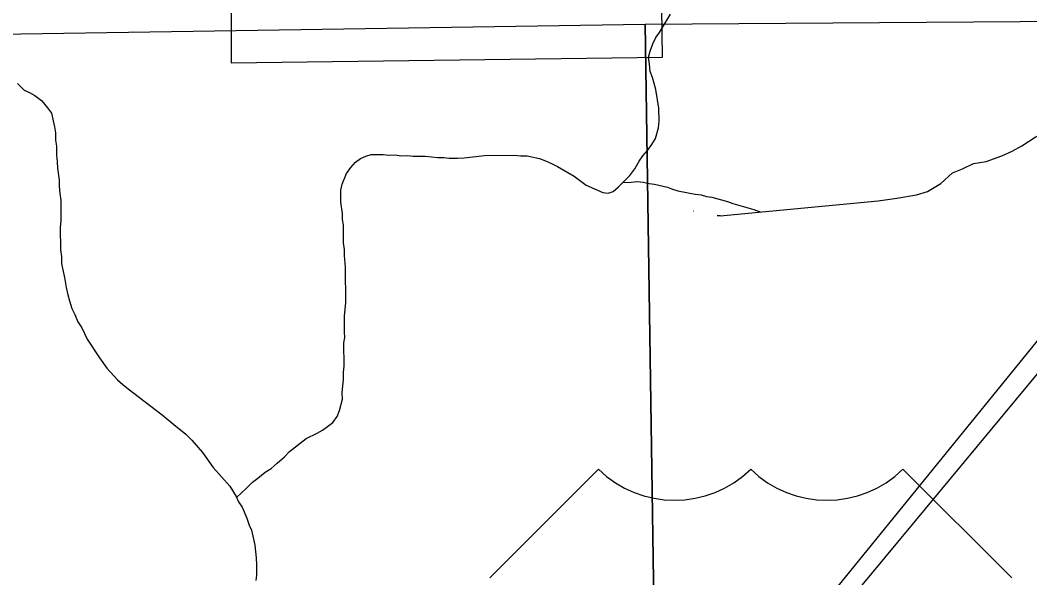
# Model space of a CAD drawing. Extents: x 0 to 34, y 0 to 22.
# Drawn here: x 4.199 to 4.709, y 17.974 to 18.256 of the extents above; entities that cross this region are included whole.
import ezdxf

# ---------------------------------------------------------------- set-up
doc = ezdxf.new("R2010")
doc.units = 0
for name, color, linetype in [('GM_X_Corporation', 7, 'Continuous'), ('GM_X_Minor_River', 7, 'Continuous'), ('GM_X_Section', 7, 'Continuous'), ('GM_X_State_Route', 7, 'Continuous'), ('GM_X_US_Route', 7, 'Continuous'), ('GM_X_US_Shield', 7, 'Continuous')]:
    doc.layers.add(name, color=color, linetype=linetype)

msp = doc.modelspace()

# ---------------------------------------------------------------- linework, layer by layer
at = {"layer": 'GM_X_Corporation'}
for points in [[(4.30591, 18.58279), (4.30569, 18.23481), (4.52352, 18.23777), (4.5203, 18.47324)], [(4.86382, 18.28052), (4.60039, 17.9559), (4.55523, 17.90025), (4.6084, 17.9009), (4.6104, 17.73961), (5.02242, 17.74467), (5.01408, 18.25528), (4.95242, 18.37184)]]:
    msp.add_lwpolyline(points, dxfattribs=at)
at = {"layer": 'GM_X_Minor_River'}
for points in [[(4.30837, 18.01505), (4.31341, 18.0198), (4.3164, 18.02287), (4.31904, 18.0248), (4.32279, 18.02789), (4.32581, 18.02982), (4.32881, 18.03252), (4.33257, 18.0356), (4.33519, 18.0383), (4.34346, 18.04486), (4.34912, 18.04758), (4.35176, 18.04913), (4.35439, 18.05107), (4.35702, 18.053), (4.35926, 18.05606), (4.36037, 18.05912), (4.36182, 18.06484), (4.36178, 18.06825), (4.36246, 18.07472), (4.36242, 18.07852), (4.36276, 18.08157), (4.36263, 18.09335), (4.36298, 18.09601), (4.36295, 18.09867), (4.36285, 18.10703), (4.36354, 18.1135), (4.36333, 18.13136), (4.36288, 18.13744), (4.36285, 18.14048), (4.36243, 18.14389), (4.3624, 18.14693), (4.36236, 18.14997), (4.36233, 18.15301), (4.36192, 18.15567), (4.36188, 18.15871), (4.36106, 18.1644), (4.36099, 18.17048), (4.36171, 18.17353), (4.36393, 18.17887), (4.36616, 18.18194), (4.36841, 18.18463), (4.37104, 18.18656), (4.37368, 18.18773), (4.37633, 18.18852), (4.3824, 18.18859), (4.38544, 18.18825), (4.38847, 18.18829), (4.39151, 18.18794), (4.39492, 18.18798), (4.39758, 18.18763), (4.40365, 18.18771), (4.4101, 18.18702), (4.41314, 18.18706), (4.4158, 18.18671), (4.41997, 18.18676), (4.42338, 18.1868), (4.43361, 18.18806), (4.44878, 18.18824), (4.45181, 18.1879), (4.45523, 18.18794), (4.46131, 18.18649), (4.46436, 18.18539), (4.46741, 18.1839), (4.47046, 18.18242), (4.47886, 18.17757), (4.48498, 18.17309), (4.49337, 18.16939), (4.49603, 18.16904), (4.49867, 18.16983), (4.5013, 18.17214), (4.50693, 18.17791), (4.50954, 18.18136), (4.51177, 18.18519), (4.51364, 18.18787), (4.51588, 18.19056), (4.51812, 18.19362), (4.51998, 18.19669), (4.52144, 18.20203), (4.52178, 18.20545), (4.52171, 18.21191), (4.52008, 18.22139), (4.5185, 18.22745), (4.51732, 18.23048), (4.5169, 18.23428), (4.51648, 18.23769), (4.5172, 18.24074), (4.51868, 18.24456), (4.52016, 18.24761), (4.52203, 18.2503), (4.52761, 18.25948)], [(4.5526, 18.15754), (4.63248, 18.16514), (4.64192, 18.16648), (4.65173, 18.16821), (4.65738, 18.16986), (4.66412, 18.17381), (4.67006, 18.17926), (4.67495, 18.18127), (4.68057, 18.18406), (4.68699, 18.18496), (4.69488, 18.18779), (4.70014, 18.19018), (4.705, 18.19295), (4.71173, 18.19728), (4.71772, 18.20046), (4.72332, 18.20438), (4.73039, 18.21062), (4.73634, 18.21569), (4.74228, 18.22153), (4.74968, 18.23005), (4.76112, 18.24475), (4.76518, 18.24978), (4.77112, 18.25562), (4.77753, 18.2569)], [(4.19766, 18.22441), (4.20111, 18.22103), (4.20378, 18.21992), (4.20645, 18.21843), (4.20989, 18.21581), (4.21297, 18.21205), (4.2149, 18.20941), (4.21649, 18.20259), (4.21691, 18.19955), (4.21695, 18.19575), (4.21736, 18.19272), (4.21742, 18.18816), (4.21784, 18.18474), (4.21787, 18.1817), (4.2187, 18.17563), (4.21873, 18.17259), (4.21916, 18.1688), (4.21957, 18.16538), (4.21969, 18.15512), (4.21935, 18.1517), (4.21948, 18.1403), (4.2199, 18.13688), (4.21994, 18.13346), (4.22074, 18.12929), (4.22154, 18.12626), (4.22235, 18.12133), (4.22316, 18.11753), (4.22395, 18.11451), (4.22513, 18.11072), (4.22668, 18.1077), (4.22824, 18.10392), (4.23017, 18.1009), (4.23289, 18.09523), (4.23907, 18.0858), (4.24292, 18.08053), (4.2483, 18.07451), (4.25098, 18.07226), (4.25366, 18.07001), (4.27088, 18.05692), (4.27662, 18.05204), (4.28275, 18.04718), (4.28582, 18.04417), (4.2912, 18.03777), (4.2966, 18.03024), (4.30505, 18.02084), (4.30814, 18.01555), (4.30931, 18.01291), (4.31124, 18.01027), (4.31358, 18.0046), (4.31476, 18.00119)], [(4.50355, 18.17445), (4.50772, 18.1745), (4.51075, 18.17491), (4.51379, 18.17457), (4.51683, 18.17385), (4.51949, 18.1735), (4.52596, 18.17206), (4.52862, 18.17095), (4.53129, 18.17022), (4.54003, 18.16842), (4.54307, 18.16808), (4.54573, 18.16735), (4.54839, 18.167), (4.55638, 18.16482), (4.55905, 18.16371), (4.5697, 18.16079), (4.57237, 18.15968), (4.57275, 18.15969)], [(4.5393, 18.1598), (4.53917, 18.15982)], [(4.5526, 18.15754), (4.55119, 18.15746), (4.5512, 18.15746)], [(4.31476, 18.00119), (4.31592, 17.99854), (4.31753, 17.99096), (4.31836, 17.98451), (4.3184, 17.98109), (4.31846, 17.97577), (4.31811, 17.97311)]]:
    msp.add_lwpolyline(points, dxfattribs=at)
at = {"layer": 'GM_X_Section'}
for points in [[(4.51471, 18.25447), (5.53316, 18.2617), (5.54015, 17.2602), (4.52994, 17.24175)], [(4.51471, 18.25447), (4.52994, 17.24175), (3.52446, 17.2236), (3.47292, 17.22309), (3.45985, 18.23812)]]:
    msp.add_lwpolyline(points, close=True, dxfattribs=at)
at = {"layer": 'GM_X_State_Route'}
msp.add_lwpolyline([(4.61615, 17.96089), (4.8689, 18.26587), (4.88338, 18.28368), (4.90682, 18.31274), (4.9202, 18.33108), (4.93098, 18.3471), (4.94094, 18.36327), (4.9538, 18.38719)], dxfattribs=at)
at = {"layer": 'GM_X_US_Route'}
msp.add_lwpolyline([(4.61615, 17.96089), (4.8689, 18.26587), (4.88338, 18.28368), (4.90682, 18.31274), (4.9202, 18.33108), (4.93098, 18.3471), (4.94094, 18.36327), (4.9538, 18.38719)], dxfattribs=at)
at = {"layer": 'GM_X_US_Shield'}
for p, q in [((4.49115, 18.02941), (4.43622, 17.97448)), ((4.69989, 17.97448), (4.64496, 18.02941))]:
    msp.add_line(p, q, dxfattribs=at)
for centre in [(4.5296, 18.06864), (4.60651, 18.06864)]:
    msp.add_arc(centre, 0.05493, 225.573, 314.427, dxfattribs=at)

doc.saveas('drawing.dxf')
